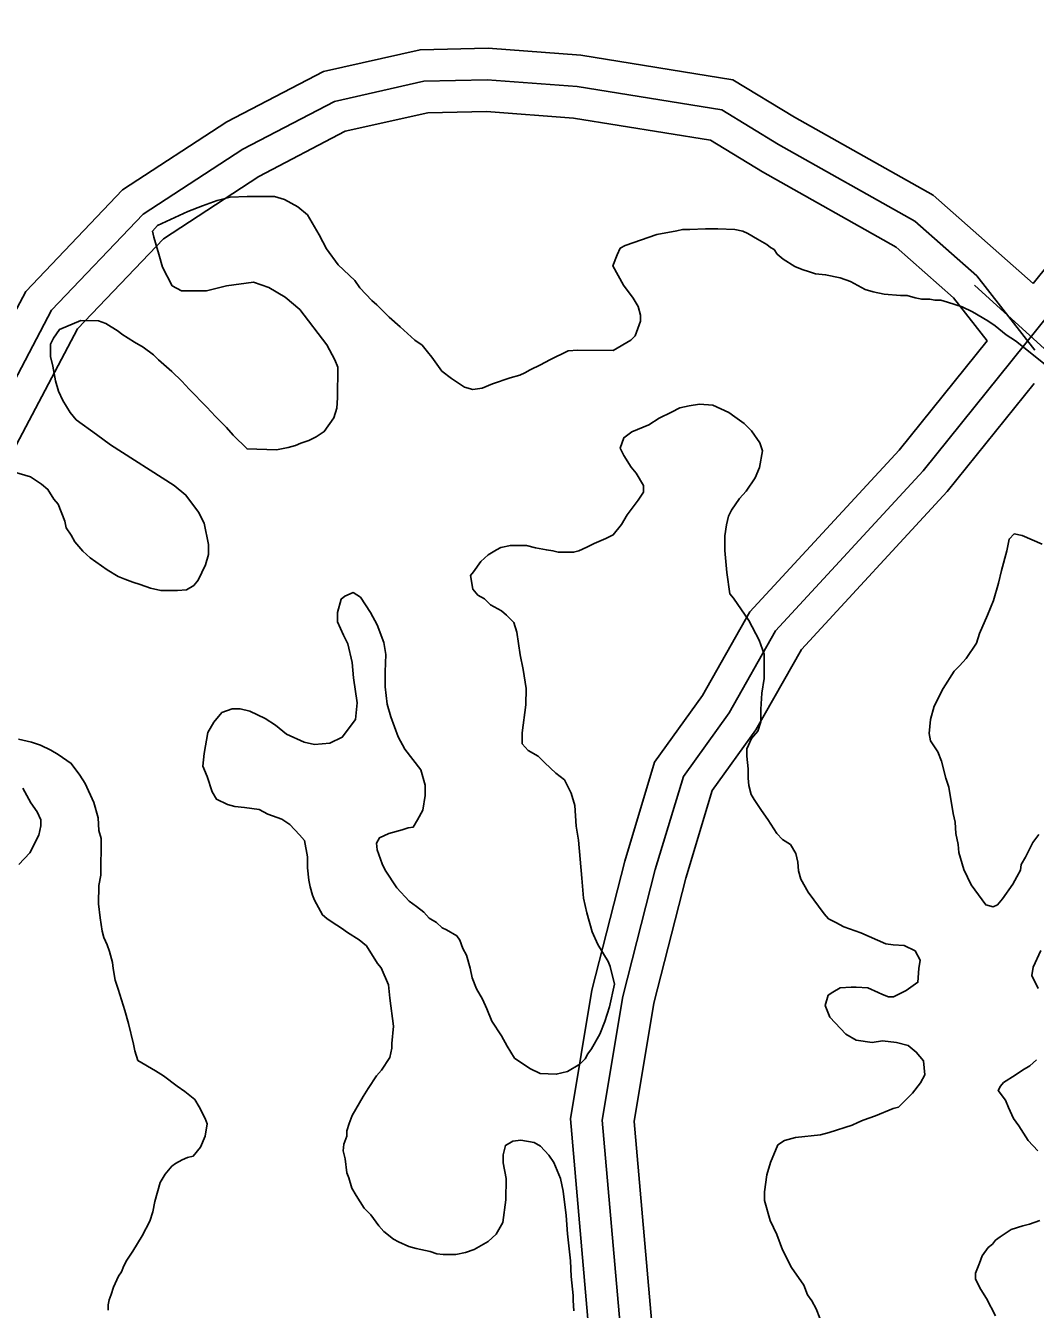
# Model space of a CAD drawing. Extents: x 3313442 to 3351311, y 721974 to 747360.
# Drawn here: x 3334296 to 3334775, y 727794 to 728402 of the extents above; entities that cross this region are included whole.
import ezdxf

# ---------------------------------------------------------------- set-up
doc = ezdxf.new("R2010")
doc.units = 0
doc.layers.add('V-ROAD-CNTR', color=7, linetype='Continuous')
doc.layers.add('V-SITE-VEGE', color=7, linetype='Continuous')

msp = doc.modelspace()

# ---------------------------------------------------------------- linework, layer by layer
at = {"layer": 'V-ROAD-CNTR'}
for points in [[(3334920.65, 729274.15), (3334934.74, 729025.87), (3334947.88, 728776.95), (3334954.82, 728641.63), (3334958.34, 728594.56), (3334953.4, 728551.3), (3334941.08, 728504.25), (3334928.51, 728468.43), (3334906.15, 728427.47), (3334882.2, 728391.63), (3334824.1, 728318.36), (3334721.63, 728190.88), (3334651.65, 728115.1), (3334629.69, 728076.26), (3334607.95, 728046.08), (3334594.64, 728001.94), (3334579.22, 727941.77), (3334569.54, 727883.21), (3334578.36, 727782.47), (3334580.78, 727689.23), (3334587.68, 727492.63), (3334587.84, 727491.96)], [(3334906.49, 729258.89), (3334919.76, 729025.05), (3334932.9, 728776.17), (3334939.85, 728640.69), (3334943.27, 728594.85), (3334938.61, 728554.06), (3334926.73, 728508.64), (3334914.76, 728474.55), (3334893.3, 728435.24), (3334870.06, 728400.47), (3334812.38, 728327.72), (3334773.67, 728279.57)], [(3334289.26, 728262.45), (3334296.32, 728275.88), (3334342.27, 728324.04), (3334391.63, 728356.24), (3334437.38, 728380.13), (3334483.23, 728390.37), (3334515.45, 728391.05), (3334559.36, 728387.83), (3334631.42, 728376.18), (3334660.54, 728358.46), (3334726.31, 728321.44), (3334773.67, 728279.57)], [(3334284.27, 727378.15), (3334279.78, 727533.73), (3334266.94, 727767.95), (3334261.79, 727918.19), (3334258.53, 728040.7), (3334256.38, 728098.35), (3334256.4, 728135.69), (3334262.84, 728170.6), (3334278.25, 728209.27), (3334308.62, 728267.05), (3334351.92, 728312.43), (3334399.22, 728343.28), (3334442.57, 728365.92), (3334485.04, 728375.41), (3334515.06, 728376.04), (3334557.61, 728372.92), (3334626.13, 728361.84), (3334652.96, 728345.51), (3334717.57, 728309.15), (3334746.95, 728283.17), (3334774.53, 728247.96)], [(3334292.58, 727574.3), (3334281.93, 727768.62), (3334276.78, 727918.65), (3334273.52, 728041.18), (3334271.38, 728098.62), (3334271.4, 728134.31), (3334277.32, 728166.43), (3334291.89, 728202.99), (3334320.92, 728258.21), (3334361.57, 728300.82), (3334406.81, 728330.32), (3334447.77, 728351.71), (3334486.85, 728360.44), (3334514.67, 728361.03), (3334555.86, 728358.01), (3334620.84, 728347.5), (3334645.39, 728332.57), (3334708.82, 728296.86), (3334735.99, 728272.84), (3334751.92, 728252.5)], [(3335730.73, 727850.38), (3335697.64, 727849.33), (3335519.37, 727843.39), (3335414.65, 727837.73), (3335344.8, 727834.77), (3335290.39, 727837.6), (3335260.86, 727847.99), (3335221.77, 727872.66), (3335149.81, 727923.89), (3335073.23, 727989.62), (3334956.87, 728086.92), (3334745.91, 728278.8)], [(3334751.92, 728252.5), (3334710.26, 728200.68), (3334639.45, 728123.99), (3334617.04, 728084.35), (3334594.32, 728052.81), (3334580.19, 728005.97), (3334564.53, 727944.86), (3334554.43, 727883.79), (3334563.38, 727781.62), (3334565.79, 727688.77), (3334572.22, 727505.43)], [(3334774.1, 728232.22), (3334733, 728181.09), (3334663.85, 728106.2), (3334642.34, 728068.16), (3334621.59, 728039.35), (3334609.09, 727997.92), (3334593.92, 727938.67), (3334584.65, 727882.63), (3334593.34, 727783.32), (3334595.77, 727689.68), (3334602.22, 727506.13)]]:
    msp.add_lwpolyline(points, dxfattribs=at)
at = {"layer": 'V-SITE-VEGE'}
for points in [[(3334310.53, 728233.53), (3334309.16, 728240.49), (3334308.13, 728245.02), (3334308.15, 728250.93), (3334309.55, 728253.71), (3334312.35, 728257.88), (3334322.46, 728262.02), (3334330.81, 728261.99), (3334334.28, 728260.59), (3334340.18, 728257.09), (3334341.92, 728255.69), (3334347.82, 728251.84), (3334351.99, 728249.39), (3334356.85, 728245.89), (3334359.27, 728243.45), (3334365.52, 728237.86), (3334370.38, 728233.32), (3334373.84, 728229.48), (3334382.16, 728221.1), (3334386.32, 728216.57), (3334391.52, 728211.33), (3334394.64, 728207.84), (3334401.23, 728201.21), (3334415.14, 728200.81), (3334420.72, 728201.84), (3334424.2, 728202.87), (3334426.64, 728203.9), (3334430.47, 728205.28), (3334433.96, 728207.01), (3334437.79, 728209.43), (3334442.34, 728216.03), (3334443.75, 728220.54), (3334444.11, 728225.41), (3334444.16, 728240.03), (3334442.78, 728243.51), (3334438.98, 728250.48), (3334426.16, 728267.23), (3334419.22, 728273.17), (3334411.58, 728277.72), (3334404.29, 728280.18), (3334391.41, 728278.48), (3334382, 728276.08), (3334370.17, 728276.12), (3334365.66, 728278.57), (3334361.17, 728287.28), (3334359.45, 728293.55), (3334357.04, 728301.57), (3334356.35, 728304.35), (3334358.8, 728307.12), (3334373.08, 728313.69), (3334380.05, 728316.45), (3334387.02, 728318.86), (3334393.29, 728320.58), (3334401.29, 728320.9), (3334414.17, 728320.85), (3334419.03, 728319.44), (3334425.28, 728315.94), (3334429.79, 728312.1), (3334435.33, 728302.69), (3334438.79, 728296.06), (3334444.33, 728288.39), (3334452.31, 728281.06), (3334454.73, 728277.57), (3334460.28, 728271.64), (3334462.7, 728269.54), (3334468.6, 728263.6), (3334473.8, 728259.06), (3334480.74, 728252.78), (3334484.21, 728250.33), (3334486.64, 728247.19), (3334488.71, 728244.74), (3334493.56, 728238.12), (3334498.07, 728234.62), (3334504.32, 728230.43), (3334508.15, 728229.37), (3334512.67, 728230.05), (3334517.55, 728232.12), (3334525.91, 728234.88), (3334530.44, 728236.25), (3334532.88, 728237.29), (3334535.32, 728238.67), (3334540.2, 728241.09)], [(3334540.2, 728241.09), (3334544.73, 728243.51), (3334553.44, 728247.66), (3334557.96, 728247.99), (3334574.67, 728247.93), (3334583.04, 728252.77), (3334585.13, 728254.85), (3334587.59, 728261.8), (3334587.6, 728264.59), (3334586.57, 728268.77), (3334584.15, 728272.6), (3334579.65, 728278.88), (3334574.46, 728287.95), (3334576.56, 728293.16), (3334577.96, 728296.28), (3334580.41, 728297.67), (3334595.38, 728302.83), (3334604.79, 728304.54), (3334607.57, 728305.23), (3334611.05, 728305.22), (3334618.36, 728305.54), (3334624.27, 728305.52), (3334632.27, 728305.14), (3334636.1, 728304.43), (3334638.53, 728303.38), (3334643.04, 728300.58), (3334647.56, 728298.13), (3334649.3, 728296.73), (3334651.03, 728295.69), (3334652.42, 728293.59), (3334655.19, 728291.15), (3334660.75, 728287.65), (3334664.22, 728286.24), (3334667.7, 728285.19), (3334670.48, 728284.14), (3334675.35, 728283.77), (3334682.3, 728282.35), (3334687.17, 728280.6), (3334694.11, 728276.75), (3334697.94, 728275.69), (3334703.15, 728274.63), (3334710.8, 728273.91), (3334713.94, 728273.9), (3334717.76, 728272.84), (3334720.89, 728272.13), (3334724.71, 728272.12), (3334727.15, 728271.76), (3334729.93, 728271.75), (3334733.06, 728270.7), (3334740.01, 728268.59), (3334744.87, 728266.14), (3334752.17, 728261.94), (3334755.64, 728259.49), (3334760.84, 728255.3), (3334765.36, 728252.49), (3334780.97, 728239.91)], [(3334286.72, 728191.51), (3334298.54, 728187.99), (3334303.75, 728184.49), (3334306.87, 728182.04), (3334309.64, 728177.51), (3334311.72, 728175.07), (3334314.82, 728167.06), (3334315.51, 728163.92), (3334317.93, 728160.43), (3334319.66, 728157.3), (3334323.47, 728152.76), (3334326.94, 728149.62), (3334334.93, 728144.02), (3334340.13, 728140.87), (3334343.26, 728139.47), (3334347.08, 728138.07), (3334350.56, 728137.01), (3334355.42, 728135.25), (3334360.29, 728134.19), (3334368.29, 728134.17), (3334372.47, 728134.5), (3334375.96, 728136.57), (3334378.05, 728139), (3334381.56, 728146.3), (3334382.97, 728151.16), (3334382.98, 728156.03), (3334380.93, 728166.13), (3334378.16, 728171.36), (3334372.27, 728179.38), (3334366.73, 728183.93), (3334336.52, 728203.17), (3334329.93, 728208.06), (3334320.21, 728215.05), (3334317.44, 728218.54), (3334313.98, 728224.12), (3334311.9, 728228.65), (3334310.53, 728233.53)], [(3334720.16, 727958.99), (3334717.74, 727963.52), (3334712.53, 727965.97), (3334707.31, 727966.34), (3334703.83, 727966.7), (3334692.02, 727971.96), (3334684.03, 727974.77), (3334680.21, 727976.87), (3334676.73, 727978.62), (3334674.65, 727981.06), (3334667.04, 727991.18), (3334663.58, 727997.45), (3334662.55, 728001.28), (3334662.21, 728005.46), (3334661.18, 728009.64), (3334658.76, 728013.82), (3334654.94, 728016.27), (3334652.17, 728019.07), (3334648.02, 728025.69), (3334644.9, 728029.88), (3334641.44, 728035.11), (3334640.05, 728037.55), (3334639.02, 728041.72), (3334638.69, 728045.21), (3334638.7, 728049.73), (3334638.03, 728055.65), (3334638.04, 728059.13), (3334640.15, 728063.99), (3334643.29, 728067.46), (3334644.7, 728071.98), (3334644.72, 728077.89), (3334645.09, 728085.54), (3334646.16, 728092.5), (3334646.2, 728103.98), (3334643.79, 728110.6), (3334638.95, 728120.01), (3334631.68, 728130.48), (3334629.94, 728132.57), (3334628.58, 728142.67), (3334627.58, 728153.11), (3334627.6, 728160.07), (3334628.31, 728165.28), (3334629.37, 728169.45), (3334630.77, 728172.24), (3334634.62, 728177.79), (3334637.76, 728181.26), (3334641.96, 728187.51), (3334644.06, 728192.37), (3334645.48, 728200.37), (3334644.11, 728204.2), (3334640.3, 728209.78), (3334636.83, 728213.27), (3334632.32, 728216.42), (3334629.54, 728218.52), (3334621.9, 728222.02), (3334615.64, 728222.39), (3334610.76, 728221.71), (3334606.23, 728220.68), (3334602.4, 728218.61), (3334596.48, 728215.84), (3334591.6, 728212.73), (3334583.58, 728209.28), (3334579.74, 728206.51), (3334577.99, 728201.64), (3334579.71, 728198.16), (3334583.18, 728192.58), (3334585.6, 728189.79), (3334589.06, 728183.86), (3334589.05, 728180.73), (3334586.6, 728176.91), (3334581.36, 728169.97), (3334578.56, 728165.45), (3334574.71, 728160.59), (3334571.23, 728158.87), (3334565.66, 728156.45), (3334562.17, 728154.72), (3334558.34, 728153), (3334555.9, 728152.31), (3334548.59, 728152.34), (3334546.16, 728153.04), (3334543.03, 728153.4), (3334537.81, 728154.46), (3334533.64, 728155.52), (3334525.99, 728155.55), (3334521.46, 728154.52), (3334519.37, 728153.48), (3334515.53, 728151.06), (3334512.04, 728147.94), (3334508.54, 728143.08), (3334507.15, 728141.34), (3334508.17, 728134.73), (3334510.6, 728131.94), (3334513.72, 728130.19), (3334516.5, 728127.4), (3334521.7, 728124.59), (3334524.13, 728122.5), (3334527.6, 728119), (3334528.98, 728114.48), (3334530.68, 728103.69), (3334532.05, 728096.72), (3334533.41, 728087.67)], [(3334777.9, 728156.07), (3334768.52, 728160.28), (3334764.7, 728160.99), (3334762.25, 728158.56), (3334761.19, 728153), (3334758.72, 728143.61), (3334757.31, 728137.7), (3334754.84, 728129.36), (3334752.04, 728122.41), (3334748.18, 728113.72), (3334746.77, 728109.21), (3334741.88, 728101.92), (3334738.73, 728098.45), (3334736.29, 728096.02), (3334731.04, 728087.69), (3334726.83, 728079.35), (3334725.07, 728073.09), (3334724.36, 728066.48), (3334725.04, 728063), (3334728.5, 728057.77), (3334730.23, 728053.24), (3334732.29, 728045.23), (3334733.66, 728041.05), (3334735.71, 728028.52), (3334736.74, 728024.34), (3334737.07, 728019.12), (3334738.09, 728013.9), (3334738.43, 728010.07), (3334740.83, 728002.06), (3334744.29, 727994.74), (3334751.22, 727985.32), (3334754.69, 727984.27), (3334756.78, 727985.3), (3334759.23, 727988.08), (3334764.12, 727995.02), (3334765.88, 727998.49), (3334767.62, 728001.62), (3334767.98, 728004.4), (3334770.08, 728007.87), (3334773.59, 728014.82), (3334776.39, 728018.64)], [(3334533.41, 728087.67), (3334533.38, 728080.01), (3334531.59, 728066.8), (3334531.58, 728061.58), (3334534.35, 728058.44), (3334539.21, 728055.64), (3334542.33, 728052.5), (3334547.54, 728047.61), (3334551.7, 728044.46), (3334554.81, 728038.19), (3334556.53, 728032.27), (3334557.19, 728022.52), (3334558.21, 728015.91), (3334559.89, 727997.81), (3334560.55, 727988.41), (3334562.27, 727981.45), (3334564.68, 727972.39), (3334567.44, 727966.47), (3334572.28, 727958.45), (3334573.32, 727956.01), (3334575.38, 727947.65), (3334572.9, 727936.87), (3334570.79, 727929.92), (3334568.34, 727924.02), (3334564.48, 727917.07), (3334562.74, 727914.64), (3334561.34, 727912.21), (3334558.89, 727909.79), (3334552.97, 727906.33), (3334547.74, 727904.95), (3334540.09, 727905.32), (3334535.22, 727907.78), (3334527.94, 727912.67), (3334524.47, 727918.25), (3334521.71, 727923.13), (3334517.21, 727930.11), (3334514.79, 727936.03), (3334512.72, 727940.56), (3334509.95, 727945.44), (3334507.89, 727950.67), (3334506.86, 727955.19), (3334505.14, 727961.46), (3334503.41, 727964.6), (3334502.03, 727968.43), (3334500.65, 727970.52), (3334495.78, 727973.33), (3334493.7, 727974.38), (3334490.93, 727976.82), (3334487.45, 727978.92), (3334485.03, 727981.71), (3334481.56, 727984.51), (3334478.09, 727986.95), (3334472.19, 727993.24), (3334466.66, 728001.61), (3334465.27, 728004.74), (3334462.86, 728011.36), (3334462.52, 728014.5), (3334463.92, 728016.93), (3334468.45, 728019), (3334474.72, 728020.72), (3334477.51, 728021.75), (3334479.95, 728022.09), (3334482.05, 728025.56), (3334484.5, 728030.08), (3334485.56, 728037.03), (3334485.58, 728041.91), (3334483.52, 728049.22), (3334475.9, 728058.99), (3334472.79, 728064.92), (3334469.34, 728074.32), (3334467.62, 728080.24), (3334466.6, 728088.6), (3334466.63, 728095.56), (3334467.01, 728103.9), (3334465.98, 728109.47), (3334462.88, 728117.83), (3334459.77, 728123.76), (3334454.92, 728131.08), (3334451.45, 728133.19), (3334447.62, 728131.46), (3334445.87, 728130.07), (3334444.11, 728123.82), (3334444.1, 728119.29), (3334446.85, 728113.02), (3334448.93, 728108.83), (3334450.99, 728100.13), (3334451.66, 728092.82), (3334453.36, 728080.98), (3334452.64, 728072.99), (3334446.34, 728064.66), (3334440.42, 728061.89), (3334433.11, 728061.22), (3334428.24, 728062.28), (3334419.9, 728066.14), (3334414.7, 728070.33), (3334409.84, 728073.48), (3334402.54, 728076.99), (3334398.02, 728078.04), (3334394.2, 728078.06), (3334389.32, 728076.33), (3334385.48, 728071.83)], [(3334385.48, 728071.83), (3334382.68, 728066.96), (3334380.9, 728056.88), (3334380.19, 728050.97), (3334382.26, 728046.09), (3334384.67, 728038.77), (3334386.74, 728035.29), (3334391.96, 728032.83), (3334395.43, 728031.78), (3334399.95, 728031.41), (3334406.91, 728030.34), (3334411.08, 728028.24), (3334417.68, 728025.78), (3334421.5, 728023.34), (3334426, 728018.45), (3334428.43, 728015.66), (3334429.79, 728008), (3334429.78, 728002.78), (3334430.45, 727996.86), (3334431.14, 727993.73), (3334432.17, 727989.9), (3334433.2, 727987.46), (3334437.01, 727980.49), (3334439.09, 727978.74), (3334441.52, 727976.99), (3334446.03, 727974.19), (3334448.81, 727972.09), (3334454.36, 727968.59), (3334457.83, 727965.8), (3334463.02, 727957.43), (3334464.76, 727955.34), (3334468.21, 727947.33), (3334468.88, 727941.06), (3334470.58, 727927.83), (3334469.85, 727919.48), (3334469.84, 727917.4), (3334468.79, 727912.88), (3334464.94, 727906.97), (3334462.49, 727904.2), (3334458.65, 727898.3), (3334456.2, 727894.48), (3334450.95, 727885.45), (3334449.54, 727881.63), (3334448.48, 727878.15), (3334448.48, 727875.71), (3334447.07, 727871.89), (3334446.71, 727868.76), (3334447.74, 727864.93), (3334448.42, 727858.32), (3334449.45, 727855.88), (3334450.83, 727851), (3334452.9, 727847.52), (3334456.71, 727841.59), (3334459.83, 727838.45), (3334463.64, 727833.21), (3334466.07, 727830.42), (3334470.58, 727826.93), (3334473.01, 727825.53), (3334477.87, 727823.43), (3334481.35, 727822.37), (3334487.96, 727820.95), (3334491.08, 727819.9), (3334494.21, 727819.54), (3334500.13, 727819.52), (3334504.66, 727820.55), (3334508.84, 727821.93), (3334515.46, 727825.73), (3334519.3, 727829.2), (3334522.45, 727834.75), (3334523.88, 727845.53), (3334523.91, 727855.62), (3334522.54, 727862.94), (3334522.56, 727866.76), (3334523.62, 727871.28), (3334527.1, 727873.36), (3334530.93, 727873.69), (3334537.19, 727872.63), (3334540.32, 727870.88), (3334544.13, 727866.69), (3334546.56, 727863.2), (3334549.66, 727855.54), (3334551.03, 727849.61), (3334552.39, 727838.13), (3334553.05, 727829.43), (3334554.4, 727816.55), (3334554.72, 727809.24), (3334555.73, 727800.19), (3334555.73, 727797.76), (3334556.06, 727792.88)], [(3334372.94, 727865.54), (3334375.72, 727866.22), (3334379.22, 727870.39), (3334381.32, 727875.6), (3334382.39, 727881.51), (3334381.35, 727883.95), (3334378.59, 727889.53), (3334376.51, 727893.01), (3334371.66, 727896.86), (3334368.18, 727899.3), (3334361.59, 727904.2), (3334357.77, 727906.65), (3334349.44, 727911.55), (3334348.06, 727916.07), (3334347.38, 727919.21), (3334344.97, 727928.96), (3334343.25, 727935.23), (3334340.16, 727945.33), (3334338.78, 727949.51), (3334337.76, 727955.08), (3334337.42, 727957.86), (3334336.04, 727963.09), (3334335.01, 727966.22), (3334333.28, 727969.71), (3334332.6, 727972.84), (3334331.58, 727979.11), (3334330.9, 727985.72), (3334330.93, 727994.42), (3334331.99, 727999.29), (3334332.05, 728016.68), (3334331.02, 728020.52), (3334330.69, 728026.43), (3334328.63, 728033.75), (3334324.49, 728042.81), (3334322.06, 728046.64), (3334317.91, 728052.22), (3334311.66, 728056.42), (3334308.19, 728058.52), (3334303.33, 728060.97), (3334299.15, 728062.38), (3334292.9, 728063.79)], [(3334294.9, 728040.47), (3334298.71, 728033.5), (3334301.82, 728029.31), (3334303.55, 728025.48), (3334303.54, 728022.7), (3334302.48, 728018.18), (3334298.28, 728009.84), (3334293.04, 728004.29)], [(3334777.24, 727963.66), (3334773.73, 727955.67), (3334773.02, 727951.84), (3334776.13, 727945.57)], [(3334672.6, 727789.35), (3334670.88, 727793.88), (3334668.81, 727797.71), (3334666.73, 727800.51), (3334665, 727805.04), (3334659.12, 727813.41), (3334654.97, 727821.77), (3334652.21, 727829.09), (3334649.1, 727835.71), (3334646.35, 727845.11), (3334646.37, 727849.29), (3334647.44, 727857.29), (3334649.2, 727863.2), (3334652.71, 727871.53), (3334655.85, 727873.61), (3334661.07, 727874.98), (3334672.9, 727876.34), (3334677.08, 727877.37), (3334687.88, 727880.81), (3334690.67, 727882.19), (3334693.11, 727883.23), (3334699.03, 727885.29), (3334707.39, 727888.74), (3334709.83, 727889.43), (3334716.46, 727896.02), (3334720.31, 727900.88), (3334722.41, 727904.7), (3334721.74, 727911.31), (3334718.27, 727915.5), (3334714.45, 727918.64), (3334708.89, 727920.05), (3334702.28, 727920.77), (3334697.41, 727920.09), (3334689.76, 727921.16), (3334684.9, 727923.96), (3334677.27, 727931.99), (3334675.2, 727937.57), (3334676.61, 727942.43), (3334678.7, 727943.82), (3334682.19, 727945.89), (3334687.41, 727946.22), (3334689.84, 727946.21), (3334695.41, 727945.85), (3334700.27, 727943.74), (3334702.36, 727942.69), (3334705.14, 727941.64), (3334707.57, 727941.63), (3334713.5, 727944.74), (3334719.08, 727948.55), (3334719.45, 727955.16), (3334720.16, 727958.99)], [(3334775.32, 727911.82), (3334772.18, 727909.05), (3334768.69, 727906.97), (3334765.21, 727904.55), (3334759.63, 727901.09), (3334758.23, 727899.36), (3334757.18, 727897.27), (3334760.64, 727892.74), (3334762.02, 727889.25), (3334764.44, 727884.03), (3334766.86, 727880.54), (3334771.36, 727873.56), (3334775.87, 727868.68)], [(3334335.46, 727793.29), (3334335.47, 727795.73), (3334335.83, 727798.16), (3334336.88, 727800.6), (3334337.93, 727804.07), (3334340.38, 727809.28), (3334341.79, 727811.36), (3334342.84, 727814.14), (3334344.24, 727816.92), (3334347.04, 727821.09), (3334351.59, 727828.38), (3334355.09, 727835.33), (3334356.5, 727839.85), (3334357.56, 727844.71), (3334360.02, 727853.75), (3334362.47, 727857.57), (3334365.62, 727861.39), (3334367.36, 727862.77), (3334370.5, 727864.5), (3334372.94, 727865.54)], [(3334776.8, 727835.62), (3334771.92, 727833.89), (3334768.79, 727833.21), (3334763.22, 727831.49), (3334757.98, 727828.03), (3334755.89, 727826.3), (3334754.49, 727824.56), (3334752.4, 727822.83), (3334749.6, 727819.01), (3334748.2, 727815.54), (3334746.44, 727810.67), (3334746.43, 727807.88), (3334748.85, 727803.01), (3334751.62, 727798.82), (3334755.77, 727790.46)]]:
    msp.add_lwpolyline(points, dxfattribs=at)

doc.saveas('drawing.dxf')
